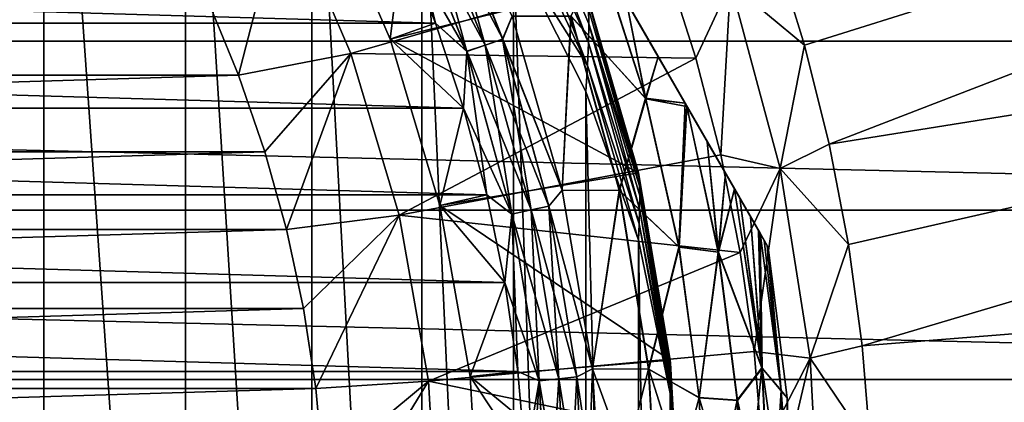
# Model space of a CAD drawing. Header units: metres. Extents: x -109 to 109, y -315 to 32.
# Tile 379 of 384: x 85.64 to 94.37, y 1.31 to 4.69. Entities that reach past the tile are written whole.
import ezdxf

# ---------------------------------------------------------------- set-up
doc = ezdxf.new("R2010")
doc.units = ezdxf.units.M
doc.layers.add('solid_K244242000C74_AAA', color=7, linetype='CONTINUOUS')

msp = doc.modelspace()

# ---------------------------------------------------------------- linework, layer by layer
at = {"layer": 'solid_K244242000C74_AAA'}
for points in [[(92.274261, 2.678175, -44), (86.706497, 12.321825, -44), (86.706497, 12.321825, -34)], [(92.265106, 2.694041, -44.252388), (86.706497, 12.321825, -44), (92.274261, 2.678175, -44)], [(86.71566, 12.30596, -44.252384), (86.706497, 12.321825, -44), (92.265106, 2.694041, -44.252388)], [(92.274261, 2.678175, -34), (92.274261, 2.678175, -44), (86.706497, 12.321825, -34)], [(92.274261, 2.678175, -34), (86.706497, 12.321825, -34), (86.71566, 12.30596, -33.747616)], [(86.71566, 12.30596, -44.252384), (92.265106, 2.694041, -44.252388), (92.237228, 2.742327, -44.505867)], [(86.71566, 12.30596, -44.252384), (92.237228, 2.742327, -44.505867), (86.743538, 12.257673, -44.505867)], [(92.265106, 2.69404, -33.747616), (86.71566, 12.30596, -33.747616), (86.743538, 12.257673, -33.494133)], [(92.265106, 2.69404, -33.747616), (92.274261, 2.678175, -34), (86.71566, 12.30596, -33.747616)], [(86.743538, 12.257673, -44.505867), (92.237228, 2.742327, -44.505867), (92.202515, 2.802445, -44.701088)], [(86.743538, 12.257673, -44.505867), (92.202515, 2.802445, -44.701088), (86.778244, 12.197556, -44.701088)], [(92.237228, 2.742327, -33.494133), (86.743538, 12.257673, -33.494133), (86.778831, 12.196542, -33.296097)], [(92.265106, 2.69404, -33.747616), (86.743538, 12.257673, -33.494133), (92.237228, 2.742327, -33.494133)], [(86.778244, 12.197556, -44.701088), (92.202515, 2.802445, -44.701088), (92.189079, 2.825723, -44.762829)], [(86.791687, 12.174277, -44.762829), (86.778244, 12.197556, -44.701088), (92.189079, 2.825723, -44.762829)], [(92.201927, 2.803458, -33.296097), (86.778831, 12.196542, -33.296097), (86.791687, 12.174277, -33.237171)], [(92.237228, 2.742327, -33.494133), (86.778831, 12.196542, -33.296097), (92.201927, 2.803458, -33.296097)], [(86.791687, 12.174277, -44.762829), (92.189079, 2.825723, -44.762829), (92.118378, 2.948179, -45.023479)], [(86.862389, 12.051822, -45.023479), (86.791687, 12.174277, -44.762829), (92.118378, 2.948179, -45.023479)], [(92.189079, 2.825723, -33.237171), (86.791687, 12.174277, -33.237171), (86.862389, 12.05182, -32.976517)], [(92.189079, 2.825723, -33.237171), (92.201927, 2.803458, -33.296097), (86.791687, 12.174277, -33.237171)], [(86.862389, 12.051822, -45.023479), (92.118378, 2.948179, -45.023479), (92.021698, 3.115632, -45.288059)], [(86.862389, 12.051822, -45.023479), (92.021698, 3.115632, -45.288059), (86.959068, 11.884368, -45.288059)], [(92.118378, 2.94818, -32.976517), (86.862389, 12.05182, -32.976517), (86.959068, 11.884366, -32.711937)], [(92.118378, 2.94818, -32.976517), (92.189079, 2.825723, -33.237171), (86.862389, 12.05182, -32.976517)], [(86.959068, 11.884368, -45.288059), (92.021698, 3.115632, -45.288059), (91.976044, 3.194702, -45.391922)], [(86.959068, 11.884368, -45.288059), (91.976044, 3.194702, -45.391922), (87.004715, 11.805298, -45.391922)], [(92.021698, 3.115634, -32.711937), (86.959068, 11.884366, -32.711937), (87.005974, 11.80312, -32.605377)], [(92.118378, 2.94818, -32.976517), (86.959068, 11.884366, -32.711937), (92.021698, 3.115634, -32.711937)], [(87.004715, 11.805298, -45.391922), (91.976044, 3.194702, -45.391922), (91.895012, 3.335053, -45.554913)], [(87.085747, 11.664948, -45.554913), (87.004715, 11.805298, -45.391922), (91.895012, 3.335053, -45.554913)], [(91.974785, 3.19688, -32.605377), (87.005974, 11.80312, -32.605377), (87.085747, 11.664944, -32.445084)], [(92.021698, 3.115634, -32.711937), (87.005974, 11.80312, -32.605377), (91.974785, 3.19688, -32.605377)], [(87.085747, 11.664948, -45.554913), (91.895012, 3.335053, -45.554913), (91.734619, 3.612869, -45.819603)], [(87.246147, 11.387132, -45.819603), (87.085747, 11.664948, -45.554913), (91.734619, 3.612869, -45.819603)], [(91.895012, 3.335056, -32.445084), (87.085747, 11.664944, -32.445084), (87.246147, 11.387128, -32.180393)], [(91.895012, 3.335056, -32.445084), (91.974785, 3.19688, -32.605377), (87.085747, 11.664944, -32.445084)], [(87.246147, 11.387132, -45.819603), (91.734619, 3.612869, -45.819603), (91.554375, 3.925065, -46.056065)], [(87.246147, 11.387132, -45.819603), (91.554375, 3.925065, -46.056065), (87.426392, 11.074935, -46.056065)], [(91.734612, 3.612873, -32.180393), (87.246147, 11.387128, -32.180393), (87.428558, 11.071181, -31.941381)], [(91.734612, 3.612873, -32.180393), (91.895012, 3.335056, -32.445084), (87.246147, 11.387128, -32.180393)], [(87.426392, 11.074935, -46.056065), (91.554375, 3.925065, -46.056065), (91.537354, 3.954538, -46.075958)], [(87.443405, 11.045462, -46.075958), (87.426392, 11.074935, -46.056065), (91.537354, 3.954538, -46.075958)], [(91.5522, 3.928819, -31.941381), (87.428558, 11.071181, -31.941381), (87.443413, 11.045459, -31.924038)], [(91.734612, 3.612873, -32.180393), (87.428558, 11.071181, -31.941381), (91.5522, 3.928819, -31.941381)], [(87.443405, 11.045462, -46.075958), (91.537354, 3.954538, -46.075958), (91.300133, 4.365416, -46.317333)], [(87.680626, 10.634583, -46.317333), (87.443405, 11.045462, -46.075958), (91.300133, 4.365416, -46.317333)], [(91.537354, 3.954541, -31.924038), (87.443413, 11.045459, -31.924038), (87.680626, 10.634582, -31.682667)], [(91.537354, 3.954541, -31.924038), (91.5522, 3.928819, -31.941381), (87.443413, 11.045459, -31.924038)], [(87.680626, 10.634583, -46.317333), (91.300133, 4.365416, -46.317333), (91.019394, 4.851673, -46.536804)], [(91.300133, 4.365417, -31.682669), (87.680626, 10.634582, -31.682667), (87.961372, 10.148326, -31.463194)], [(91.300133, 4.365417, -31.682669), (91.537354, 3.954541, -31.924038), (87.680626, 10.634582, -31.682667)], [(85.852348, -7.335718, 30.922714), (85.852707, 9.603555, 6.730431), (84.480255, 10.401645, 7.288439)], [(84.480484, -6.538363, 31.48103), (85.852348, -7.335718, 30.922714), (84.480255, 10.401645, 7.288439)], [(91.300133, 4.365417, -31.682669), (87.961372, 10.148326, -31.463194), (91.019394, 4.85167, -31.463196)], [(85.852348, -7.335718, 30.922714), (87.106598, -8.253881, 30.27981), (85.852707, 9.603555, 6.730431)], [(87.106598, -8.253881, 30.27981), (87.107803, 8.687385, 6.083086), (85.852707, 9.603555, 6.730431)], [(87.106598, -8.253881, 30.27981), (88.22747, -9.281306, 29.5604), (87.107803, 8.687385, 6.083086)], [(88.22747, -9.281306, 29.5604), (88.229416, 7.660931, 5.360122), (87.107803, 8.687385, 6.083086)], [(105.80497, 8.604639, -78.325066), (92.33078, 5.334013, -73.288864), (92.596344, 4.469115, -73.288864)], [(105.80497, 8.604639, -78.325066), (92.596344, 4.469115, -73.288864), (92.814697, 3.591108, -73.288864)], [(106.490204, 5.780039, -78.325066), (105.80497, 8.604639, -78.325066), (92.814697, 3.591108, -73.288864)], [(88.22747, -9.281306, 29.5604), (89.200867, -10.405073, 28.773529), (88.229416, 7.660931, 5.360122)], [(89.200867, -10.405073, 28.773529), (89.202988, 6.535293, 4.574272), (88.229416, 7.660931, 5.360122)], [(89.200867, -10.405073, 28.773529), (90.014534, -11.61105, 27.929096), (89.202988, 6.535293, 4.574272)], [(90.014534, -11.61105, 27.929096), (90.016083, 5.327985, 3.732027), (89.202988, 6.535293, 4.574272)], [(90.054054, 6.12956, 1.931255), (90.049416, 5.906961, 2.55476), (90.680191, 4.489806, 1.9416)], [(90.683113, 4.65799, 1.467604), (90.054054, 6.12956, 1.931255), (90.680191, 4.489806, 1.9416)], [(90.680168, 4.791955, 0.982827), (90.054054, 6.12956, 1.931255), (90.683113, 4.65799, 1.467604)], [(107.827133, 4.504362, -83.82), (45.172867, 4.504362, -83.82), (45.422661, 5.98969, -83.82)], [(107.827133, 4.504362, -83.82), (45.422661, 5.98969, -83.82), (107.577339, 5.98969, -83.82)], [(89.35276, 5.946321, -30.143347), (89.205269, 5.878085, -30.064522), (89.766327, 4.469945, -30.064522)], [(89.205582, 5.878226, -47.935352), (89.353043, 5.94645, -47.856464), (89.920624, 4.521934, -47.856464)], [(89.920326, 4.521835, -30.143347), (89.35276, 5.946321, -30.143347), (89.766327, 4.469945, -30.064522)], [(90.004318, 4.725365, -30.25), (89.35276, 5.946321, -30.143347), (89.920326, 4.521835, -30.143347)], [(89.920624, 4.521934, -47.856464), (89.353043, 5.94645, -47.856464), (90.004318, 4.725365, -47.75)], [(88.314293, 5.933298, -30), (88.314301, 5.933306, -27.5), (88.923157, 4.521619, -27.5)], [(88.923141, 4.521831, -30), (88.314293, 5.933298, -30), (88.923157, 4.521619, -27.5)], [(89.031158, 5.401473, -30), (88.314293, 5.933298, -30), (88.923141, 4.521831, -30)], [(88.923157, 4.521619, -27.5), (88.314301, 5.933306, -27.5), (90.658249, 4.954097, -27.5)], [(89.205269, 5.878085, -30.064522), (89.047318, 5.805008, -30.016214), (89.601395, 4.414375, -30.016214)], [(89.047638, 5.805157, -47.983723), (89.205582, 5.878226, -47.935352), (89.766647, 4.470053, -47.935352)], [(89.766327, 4.469945, -30.064522), (89.205269, 5.878085, -30.064522), (89.601395, 4.414375, -30.016214)], [(89.766647, 4.470053, -47.935352), (89.205582, 5.878226, -47.935352), (89.920624, 4.521934, -47.856464)], [(90.049416, 5.906961, 2.55476), (90.036041, 5.639003, 3.158021), (90.671738, 4.288678, 2.401381)], [(90.680191, 4.489806, 1.9416), (90.049416, 5.906961, 2.55476), (90.671738, 4.288678, 2.401381)], [(87.98307, 5.767282, -49.5), (87.306023, 4.863299, -48.5), (87.579933, 4.202088, -48.5)], [(87.98307, 5.767282, -49.5), (87.579933, 4.202088, -48.5), (88.575104, 4.394806, -49.5)], [(87.98307, 5.767282, -49.5), (88.575104, 4.394806, -49.5), (87.983109, 5.767195, -73.120003)], [(87.983109, 5.767195, -73.120003), (88.574982, 4.395081, -73.120003), (91.36525, 5.197165, -73.120003)], [(88.575104, 4.394806, -49.5), (88.574982, 4.395081, -73.120003), (87.983109, 5.767195, -73.120003)], [(89.601738, 4.414488, -47.983723), (89.031158, 5.401473, -48), (89.047638, 5.805157, -47.983723)], [(89.047318, 5.805008, -30.016214), (89.031158, 5.401473, -30), (89.323997, 4.663847, -30)], [(89.601395, 4.414375, -30.016214), (89.047318, 5.805008, -30.016214), (89.323997, 4.663847, -30)], [(89.601738, 4.414488, -47.983723), (89.047638, 5.805157, -47.983723), (89.766647, 4.470053, -47.935352)], [(106.490204, 5.780039, -78.325066), (92.814697, 3.591108, -73.288864), (92.985191, 2.702571, -73.288864)], [(106.490204, 5.780039, -78.325066), (92.985191, 2.702571, -73.288864), (93.107323, 1.806115, -73.288864)], [(106.903831, 2.903125, -78.325066), (106.490204, 5.780039, -78.325066), (93.107323, 1.806115, -73.288864)], [(90.671738, 4.288678, 2.401381), (90.036041, 5.639003, 3.158021), (90.016083, 5.327985, 3.732027)], [(63.676003, 4.663847, -48), (63.968842, 5.401473, -48), (89.323997, 4.663847, -48)], [(63.968842, 5.401473, -48), (89.031158, 5.401473, -48), (89.323997, 4.663847, -48)], [(89.323997, 4.663847, -30), (89.031158, 5.401473, -30), (88.923141, 4.521831, -30)], [(89.601738, 4.414488, -47.983723), (89.323997, 4.663847, -48), (89.031158, 5.401473, -48)], [(90.014534, -11.61105, 27.929096), (90.658249, -12.884069, 27.037718), (90.016083, 5.327985, 3.732027)], [(90.658249, -12.884069, 27.037718), (90.659073, 4.058663, 2.836875), (90.016083, 5.327985, 3.732027)], [(90.671738, 4.288678, 2.401381), (90.016083, 5.327985, 3.732027), (90.659073, 4.058663, 2.836875)], [(91.93927, 5.016522, -73.162537), (92.596344, 4.469115, -73.288864), (92.33078, 5.334013, -73.288864)], [(90.525879, 4.72587, -30.751143), (91.18615, 3.998729, -31.31955), (90.776138, 5.273004, -31.316414)], [(90.780441, 5.265555, -46.68132), (91.189217, 3.993218, -46.678066), (90.527618, 4.726456, -47.246708)], [(91.019394, 4.85167, -31.463196), (90.776138, 5.273004, -31.316414), (91.18615, 3.998729, -31.31955)], [(91.019394, 4.851673, -46.536804), (91.189217, 3.993218, -46.678066), (90.780441, 5.265555, -46.68132)], [(88.574982, 4.395081, -73.120003), (91.633461, 4.354875, -73.120003), (91.36525, 5.197165, -73.120003)], [(91.93927, 5.016522, -73.162537), (91.36525, 5.197165, -73.120003), (91.633461, 4.354875, -73.120003)], [(91.93927, 5.016522, -73.162537), (91.633461, 4.354875, -73.120003), (91.853958, 3.498719, -73.120003)], [(92.379059, 3.375198, -73.162537), (91.93927, 5.016522, -73.162537), (91.853958, 3.498719, -73.120003)], [(92.379059, 3.375198, -73.162537), (92.596344, 4.469115, -73.288864), (91.93927, 5.016522, -73.162537)], [(88.923157, 4.521619, -27.5), (90.658249, 4.954097, -27.5), (91.123947, 3.337607, -27.5)], [(90.659073, 4.951829, 0.004122), (91.123947, 3.337607, -27.5), (90.658249, 4.954097, -27.5)], [(90.659073, 4.951829, 0.004122), (91.124214, 3.336509, 0.01356), (91.123947, 3.337607, -27.5)], [(91.129768, 3.292328, 0.331312), (91.124214, 3.336509, 0.01356), (90.659073, 4.951829, 0.004122)], [(91.129768, 3.292328, 0.331312), (90.659073, 4.951829, 0.004122), (90.671692, 4.890779, 0.490812)], [(90.671692, 4.890779, 0.490812), (90.680168, 4.791955, 0.982827), (91.133957, 3.224442, 0.661968)], [(91.129768, 3.292328, 0.331312), (90.671692, 4.890779, 0.490812), (91.133957, 3.224442, 0.661968)], [(87.306023, 4.863299, -48.5), (65.693977, 4.863299, -48.5), (65.420067, 4.202088, -48.5)], [(87.579933, 4.202088, -48.5), (87.306023, 4.863299, -48.5), (65.420067, 4.202088, -48.5)], [(91.019394, 4.851673, -46.536804), (91.300133, 4.365416, -46.317333), (91.189217, 3.993218, -46.678066)], [(91.300133, 4.365417, -31.682669), (91.019394, 4.85167, -31.463196), (91.18615, 3.998729, -31.31955)], [(90.448479, 3.183649, -30.25), (90.004318, 4.725365, -30.25), (89.920326, 4.521835, -30.143347)], [(89.920624, 4.521934, -47.856464), (90.004318, 4.725365, -47.75), (90.448479, 3.183649, -47.75)], [(90.448479, 3.183649, -47.75), (90.004318, 4.725365, -47.75), (90.527618, 4.726456, -47.246708)], [(90.525879, 4.72587, -30.751143), (90.004318, 4.725365, -30.25), (90.448479, 3.183649, -30.25)], [(90.448479, 3.183649, -47.75), (90.527618, 4.726456, -47.246708), (90.956413, 3.182096, -47.246708)], [(90.525879, 4.72587, -30.751143), (90.448479, 3.183649, -30.25), (90.95462, 3.181702, -30.751143)], [(90.525879, 4.72587, -30.751143), (90.95462, 3.181702, -30.751143), (91.18615, 3.998729, -31.31955)], [(91.189217, 3.993218, -46.678066), (90.956413, 3.182096, -47.246708), (90.527618, 4.726456, -47.246708)], [(91.133957, 3.224442, 0.661968), (90.680168, 4.791955, 0.982827), (90.683113, 4.65799, 1.467604)], [(63.426441, 3.910057, -48), (63.676003, 4.663847, -48), (89.573555, 3.910057, -48)], [(63.676003, 4.663847, -48), (89.323997, 4.663847, -48), (89.573555, 3.910057, -48)], [(89.573555, 3.910057, -30), (89.323997, 4.663847, -30), (88.923141, 4.521831, -30)], [(89.601738, 4.414488, -47.983723), (89.573555, 3.910057, -48), (89.323997, 4.663847, -48)], [(89.601395, 4.414375, -30.016214), (89.323997, 4.663847, -30), (89.573555, 3.910057, -30)], [(90.683113, 4.65799, 1.467604), (90.680191, 4.489806, 1.9416), (91.133965, 3.021491, 1.305955)], [(91.135406, 3.133969, 0.987429), (90.683113, 4.65799, 1.467604), (91.133965, 3.021491, 1.305955)], [(91.133957, 3.224442, 0.661968), (90.683113, 4.65799, 1.467604), (91.135406, 3.133969, 0.987429)], [(108.005989, 3.008363, -83.82), (44.994007, 3.008363, -83.82), (45.172867, 4.504362, -83.82)], [(108.005989, 3.008363, -83.82), (45.172867, 4.504362, -83.82), (107.827133, 4.504362, -83.82)], [(88.923141, 4.521831, -30), (88.923157, 4.521619, -27.5), (89.364128, 3.048896, -27.5)], [(89.364113, 3.048867, -30), (88.923141, 4.521831, -30), (89.364128, 3.048896, -27.5)], [(89.573555, 3.910057, -30), (88.923141, 4.521831, -30), (89.364113, 3.048867, -30)], [(89.364128, 3.048896, -27.5), (88.923157, 4.521619, -27.5), (91.123947, 3.337607, -27.5)], [(89.766327, 4.469945, -30.064522), (89.601395, 4.414375, -30.016214), (90.001877, 2.971987, -30.016214)], [(89.601738, 4.414488, -47.983723), (89.766647, 4.470053, -47.935352), (90.172173, 3.009473, -47.935352)], [(89.920326, 4.521835, -30.143347), (89.766327, 4.469945, -30.064522), (90.171844, 3.0094, -30.064522)], [(90.171844, 3.0094, -30.064522), (89.766327, 4.469945, -30.064522), (90.001877, 2.971987, -30.016214)], [(89.766647, 4.470053, -47.935352), (89.920624, 4.521934, -47.856464), (90.330856, 3.044402, -47.856464)], [(90.172173, 3.009473, -47.935352), (89.766647, 4.470053, -47.935352), (90.330856, 3.044402, -47.856464)], [(90.330551, 3.044335, -30.143347), (89.920326, 4.521835, -30.143347), (90.171844, 3.0094, -30.064522)], [(90.448479, 3.183649, -30.25), (89.920326, 4.521835, -30.143347), (90.330551, 3.044335, -30.143347)], [(90.330856, 3.044402, -47.856464), (89.920624, 4.521934, -47.856464), (90.448479, 3.183649, -47.75)], [(90.680191, 4.489806, 1.9416), (90.671738, 4.288678, 2.401381), (91.129791, 2.887527, 1.615789)], [(91.133965, 3.021491, 1.305955), (90.680191, 4.489806, 1.9416), (91.129791, 2.887527, 1.615789)], [(92.379059, 3.375198, -73.162537), (92.814697, 3.591108, -73.288864), (92.596344, 4.469115, -73.288864)], [(88.575104, 4.394806, -49.5), (87.579933, 4.202088, -48.5), (87.813469, 3.525303, -48.5)], [(88.575104, 4.394806, -49.5), (87.813469, 3.525303, -48.5), (88.005623, 2.835923, -48.5)], [(88.575104, 4.394806, -49.5), (88.005623, 2.835923, -48.5), (89.003632, 2.963389, -49.5)], [(88.574982, 4.395081, -73.120003), (89.003616, 2.963359, -73.120003), (91.633461, 4.354875, -73.120003)], [(89.003632, 2.963389, -49.5), (89.003616, 2.963359, -73.120003), (88.574982, 4.395081, -73.120003)], [(88.575104, 4.394806, -49.5), (89.003632, 2.963389, -49.5), (88.574982, 4.395081, -73.120003)], [(90.00222, 2.972064, -47.983723), (89.573555, 3.910057, -48), (89.601738, 4.414488, -47.983723)], [(89.601395, 4.414375, -30.016214), (89.573555, 3.910057, -30), (89.778786, 3.143144, -30)], [(90.001877, 2.971987, -30.016214), (89.601395, 4.414375, -30.016214), (89.778786, 3.143144, -30)], [(90.00222, 2.972064, -47.983723), (89.601738, 4.414488, -47.983723), (90.172173, 3.009473, -47.935352)], [(91.300133, 4.365417, -31.682669), (91.18615, 3.998729, -31.31955), (91.537354, 3.954541, -31.924038)], [(91.300133, 4.365416, -46.317333), (91.537354, 3.954538, -46.075958), (91.189217, 3.993218, -46.678066)], [(89.003616, 2.963359, -73.120003), (91.853958, 3.498719, -73.120003), (91.633461, 4.354875, -73.120003)], [(90.671738, 4.288678, 2.401381), (90.659073, 4.058663, 2.836875), (91.124214, 2.740883, 1.902633)], [(91.129791, 2.887527, 1.615789), (90.671738, 4.288678, 2.401381), (91.124214, 2.740883, 1.902633)], [(87.579933, 4.202088, -48.5), (65.420067, 4.202088, -48.5), (65.186531, 3.525303, -48.5)], [(87.813469, 3.525303, -48.5), (87.579933, 4.202088, -48.5), (65.186531, 3.525303, -48.5)], [(90.658249, -12.884069, 27.037718), (91.123917, -14.208123, 26.110605), (90.659073, 4.058663, 2.836875)], [(91.123917, -14.208123, 26.110605), (91.124214, 2.740883, 1.902633), (90.659073, 4.058663, 2.836875)], [(90.95462, 3.181702, -30.751143), (91.482399, 2.68338, -31.31955), (91.18615, 3.998729, -31.31955)], [(91.189217, 3.993218, -46.678066), (91.484612, 2.679628, -46.678066), (90.956413, 3.182096, -47.246708)], [(91.537354, 3.954541, -31.924038), (91.18615, 3.998729, -31.31955), (91.482399, 2.68338, -31.31955)], [(91.554375, 3.925065, -46.056065), (91.484612, 2.679628, -46.678066), (91.189217, 3.993218, -46.678066)], [(91.537354, 3.954538, -46.075958), (91.554375, 3.925065, -46.056065), (91.189217, 3.993218, -46.678066)], [(91.537354, 3.954541, -31.924038), (91.482399, 2.68338, -31.31955), (91.5522, 3.928819, -31.941381)], [(91.5522, 3.928819, -31.941381), (91.482399, 2.68338, -31.31955), (91.831512, 2.636807, -31.941523)], [(91.734612, 3.612873, -32.180393), (91.5522, 3.928819, -31.941381), (91.831512, 2.636807, -31.941523)], [(63.22121, 3.143144, -48), (63.426441, 3.910057, -48), (89.778786, 3.143144, -48)], [(63.426441, 3.910057, -48), (89.573555, 3.910057, -48), (89.778786, 3.143144, -48)], [(89.778786, 3.143144, -30), (89.573555, 3.910057, -30), (89.364113, 3.048867, -30)], [(90.00222, 2.972064, -47.983723), (89.778786, 3.143144, -48), (89.573555, 3.910057, -48)], [(91.833092, 2.63448, -46.055901), (91.484612, 2.679628, -46.678066), (91.554375, 3.925065, -46.056065)], [(91.833092, 2.63448, -46.055901), (91.554375, 3.925065, -46.056065), (91.734619, 3.612869, -45.819603)], [(91.734612, 3.612873, -32.180393), (91.831512, 2.636807, -31.941523), (91.895012, 3.335056, -32.445084)], [(91.833092, 2.63448, -46.055901), (91.734619, 3.612869, -45.819603), (91.895012, 3.335053, -45.554913)], [(92.379059, 3.375198, -73.162537), (92.985191, 2.702571, -73.288864), (92.814697, 3.591108, -73.288864)], [(87.813469, 3.525303, -48.5), (65.186531, 3.525303, -48.5), (64.994377, 2.835923, -48.5)], [(88.005623, 2.835923, -48.5), (87.813469, 3.525303, -48.5), (64.994377, 2.835923, -48.5)], [(89.003616, 2.963359, -73.120003), (92.026131, 2.631699, -73.120003), (91.853958, 3.498719, -73.120003)], [(92.379059, 3.375198, -73.162537), (91.853958, 3.498719, -73.120003), (92.026131, 2.631699, -73.120003)], [(89.364128, 3.048896, -27.5), (91.123947, 3.337607, -27.5), (91.405701, 1.679261, -27.5)], [(91.124214, 3.336509, 0.01356), (91.405701, 1.679261, -27.5), (91.123947, 3.337607, -27.5)], [(91.124214, 3.336509, 0.01356), (91.405716, 1.679164, 0.015144), (91.405701, 1.679261, -27.5)], [(91.129768, 3.292328, 0.331312), (91.405716, 1.679164, 0.015144), (91.124214, 3.336509, 0.01356)], [(91.831512, 2.636807, -31.941523), (91.974785, 3.19688, -32.605377), (91.895012, 3.335056, -32.445084)], [(91.833092, 2.63448, -46.055901), (91.895012, 3.335053, -45.554913), (91.976044, 3.194702, -45.391922)], [(92.379059, 3.375198, -73.162537), (92.026131, 2.631699, -73.120003), (92.149261, 1.75662, -73.120003)], [(92.644875, 1.696895, -73.162537), (92.379059, 3.375198, -73.162537), (92.149261, 1.75662, -73.120003)], [(92.644875, 1.696895, -73.162537), (92.985191, 2.702571, -73.288864), (92.379059, 3.375198, -73.162537)], [(91.406921, 1.655448, 0.167386), (91.405716, 1.679164, 0.015144), (91.129768, 3.292328, 0.331312)], [(91.129768, 3.292328, 0.331312), (91.133957, 3.224442, 0.661968), (91.408066, 1.620868, 0.333325)], [(91.406921, 1.655448, 0.167386), (91.129768, 3.292328, 0.331312), (91.408066, 1.620868, 0.333325)], [(63.060848, 2.36551, -48), (63.22121, 3.143144, -48), (89.939148, 2.36551, -48)], [(63.22121, 3.143144, -48), (89.778786, 3.143144, -48), (89.939148, 2.36551, -48)], [(89.939148, 2.36551, -30), (89.778786, 3.143144, -30), (89.364113, 3.048867, -30)], [(90.00222, 2.972064, -47.983723), (89.939148, 2.36551, -48), (89.778786, 3.143144, -48)], [(90.001877, 2.971987, -30.016214), (89.778786, 3.143144, -30), (89.939148, 2.36551, -30)], [(90.717232, 1.601897, -30.25), (90.448479, 3.183649, -30.25), (90.330551, 3.044335, -30.143347)], [(90.330856, 3.044402, -47.856464), (90.448479, 3.183649, -47.75), (90.717232, 1.601897, -47.75)], [(90.717232, 1.601897, -47.75), (90.448479, 3.183649, -47.75), (90.956413, 3.182096, -47.246708)], [(90.95462, 3.181702, -30.751143), (90.448479, 3.183649, -30.25), (90.717232, 1.601897, -30.25)], [(90.717232, 1.601897, -47.75), (90.956413, 3.182096, -47.246708), (91.215714, 1.60043, -47.246708)], [(90.95462, 3.181702, -30.751143), (90.717232, 1.601897, -30.25), (91.213882, 1.600232, -30.751143)], [(90.95462, 3.181702, -30.751143), (91.213882, 1.600232, -30.751143), (91.482399, 2.68338, -31.31955)], [(91.484612, 2.679628, -46.678066), (91.215714, 1.60043, -47.246708), (90.956413, 3.182096, -47.246708)], [(91.408066, 1.620868, 0.333325), (91.133957, 3.224442, 0.661968), (91.135406, 3.133969, 0.987429)], [(91.831512, 2.636807, -31.941523), (92.21907, 1.610451, -32.604633), (91.974785, 3.19688, -32.605377)], [(91.833092, 2.63448, -46.055901), (91.976044, 3.194702, -45.391922), (92.219978, 1.609315, -45.392651)], [(92.021698, 3.115634, -32.711937), (91.974785, 3.19688, -32.605377), (92.21907, 1.610451, -32.604633)], [(92.219978, 1.609315, -45.392651), (91.976044, 3.194702, -45.391922), (92.021698, 3.115632, -45.288059)], [(91.135406, 3.133969, 0.987429), (91.133965, 3.021491, 1.305955), (91.408073, 1.519171, 0.656017)], [(91.40847, 1.575355, 0.496353), (91.135406, 3.133969, 0.987429), (91.408073, 1.519171, 0.656017)], [(91.408066, 1.620868, 0.333325), (91.135406, 3.133969, 0.987429), (91.40847, 1.575355, 0.496353)], [(92.118378, 2.94818, -32.976517), (92.021698, 3.115634, -32.711937), (92.21907, 1.610451, -32.604633)], [(92.219978, 1.609315, -45.392651), (92.021698, 3.115632, -45.288059), (92.118378, 2.948179, -45.023479)], [(108.113403, 1.50672, -83.82), (44.886593, 1.50672, -83.82), (44.994007, 3.008363, -83.82)], [(108.113403, 1.50672, -83.82), (44.994007, 3.008363, -83.82), (108.005989, 3.008363, -83.82)], [(89.364113, 3.048867, -30), (89.364128, 3.048896, -27.5), (89.631126, 1.534514, -27.5)], [(89.631111, 1.534645, -30), (89.364113, 3.048867, -30), (89.631126, 1.534514, -27.5)], [(89.939148, 2.36551, -30), (89.364113, 3.048867, -30), (89.631111, 1.534645, -30)], [(89.631126, 1.534514, -27.5), (89.364128, 3.048896, -27.5), (91.405701, 1.679261, -27.5)], [(90.244408, 1.494794, -47.983723), (89.939148, 2.36551, -48), (90.00222, 2.972064, -47.983723)], [(90.001877, 2.971987, -30.016214), (89.939148, 2.36551, -30), (90.053978, 1.579578, -30)], [(90.171844, 3.0094, -30.064522), (90.001877, 2.971987, -30.016214), (90.244057, 1.494756, -30.016214)], [(90.244057, 1.494756, -30.016214), (90.001877, 2.971987, -30.016214), (90.053978, 1.579578, -30)], [(90.00222, 2.972064, -47.983723), (90.172173, 3.009473, -47.935352), (90.417412, 1.513609, -47.935352)], [(90.244408, 1.494794, -47.983723), (90.00222, 2.972064, -47.983723), (90.417412, 1.513609, -47.935352)], [(90.330551, 3.044335, -30.143347), (90.171844, 3.0094, -30.064522), (90.417068, 1.513573, -30.064522)], [(90.417068, 1.513573, -30.064522), (90.171844, 3.0094, -30.064522), (90.244057, 1.494756, -30.016214)], [(90.172173, 3.009473, -47.935352), (90.330856, 3.044402, -47.856464), (90.578934, 1.531177, -47.856464)], [(90.417412, 1.513609, -47.935352), (90.172173, 3.009473, -47.935352), (90.578934, 1.531177, -47.856464)], [(90.578629, 1.531143, -30.143347), (90.330551, 3.044335, -30.143347), (90.417068, 1.513573, -30.064522)], [(90.717232, 1.601897, -30.25), (90.330551, 3.044335, -30.143347), (90.578629, 1.531143, -30.143347)], [(90.578934, 1.531177, -47.856464), (90.330856, 3.044402, -47.856464), (90.717232, 1.601897, -47.75)], [(91.133965, 3.021491, 1.305955), (91.129791, 2.887527, 1.615789), (91.406929, 1.45236, 0.811797)], [(91.408073, 1.519171, 0.656017), (91.133965, 3.021491, 1.305955), (91.406929, 1.45236, 0.811797)], [(89.003632, 2.963389, -49.5), (88.005623, 2.835923, -48.5), (88.155891, 2.136055, -48.5)], [(89.003632, 2.963389, -49.5), (88.155891, 2.136055, -48.5), (88.263611, 1.428201, -48.5)], [(89.003632, 2.963389, -49.5), (88.263611, 1.428201, -48.5), (89.263107, 1.49181, -49.5)], [(89.003632, 2.963389, -49.5), (89.263107, 1.49181, -49.5), (89.003616, 2.963359, -73.120003)], [(89.003616, 2.963359, -73.120003), (89.263123, 1.491616, -73.120003), (92.026131, 2.631699, -73.120003)], [(89.263107, 1.49181, -49.5), (89.263123, 1.491616, -73.120003), (89.003616, 2.963359, -73.120003)], [(91.129791, 2.887527, 1.615789), (91.124214, 2.740883, 1.902633), (91.405716, 1.384174, 0.950722)], [(91.406929, 1.45236, 0.811797), (91.129791, 2.887527, 1.615789), (91.405716, 1.384174, 0.950722)], [(92.118378, 2.94818, -32.976517), (92.21907, 1.610451, -32.604633), (92.189079, 2.825723, -33.237171)], [(92.219978, 1.609315, -45.392651), (92.118378, 2.948179, -45.023479), (92.189079, 2.825723, -44.762829)], [(106.903831, 2.903125, -78.325066), (93.107323, 1.806115, -73.288864), (93.180748, 0.904376, -73.288864)], [(106.903831, 2.903125, -78.325066), (93.180748, 0.904376, -73.288864), (93.205246, 0, -73.288864)], [(106.903831, 2.903125, -78.325066), (93.205246, 0, -73.288864), (107.042114, 0, -78.325066)], [(88.005623, 2.835923, -48.5), (64.994377, 2.835923, -48.5), (64.844109, 2.136055, -48.5)], [(88.155891, 2.136055, -48.5), (88.005623, 2.835923, -48.5), (64.844109, 2.136055, -48.5)], [(92.219978, 1.609315, -45.392651), (92.189079, 2.825723, -44.762829), (92.202515, 2.802445, -44.701088)], [(92.21907, 1.610451, -32.604633), (92.201927, 2.803458, -33.296097), (92.189079, 2.825723, -33.237171)], [(92.237228, 2.742327, -33.494133), (92.201927, 2.803458, -33.296097), (92.387787, 1.408973, -33.295631)], [(92.21907, 1.610451, -32.604633), (92.387787, 1.408973, -33.295631), (92.201927, 2.803458, -33.296097)], [(92.388222, 1.408516, -44.701569), (92.202515, 2.802445, -44.701088), (92.237228, 2.742327, -44.505867)], [(92.219978, 1.609315, -45.392651), (92.202515, 2.802445, -44.701088), (92.388222, 1.408516, -44.701569)], [(91.123917, -14.208123, 26.110605), (91.405685, -15.566562, 25.159416), (91.124214, 2.740883, 1.902633)], [(91.405685, -15.566562, 25.159416), (91.405716, 1.384174, 0.950722), (91.124214, 2.740883, 1.902633)], [(92.388222, 1.408516, -44.701569), (92.237228, 2.742327, -44.505867), (92.265106, 2.694041, -44.252388)], [(92.265106, 2.69404, -33.747616), (92.237228, 2.742327, -33.494133), (92.387787, 1.408973, -33.295631)], [(89.263123, 1.491616, -73.120003), (92.149261, 1.75662, -73.120003), (92.026131, 2.631699, -73.120003)], [(91.213882, 1.600232, -30.751143), (91.661087, 1.346975, -31.31955), (91.482399, 2.68338, -31.31955)], [(91.484612, 2.679628, -46.678066), (91.662773, 1.345075, -46.678066), (91.215714, 1.60043, -47.246708)], [(91.831512, 2.636807, -31.941523), (91.482399, 2.68338, -31.31955), (91.661087, 1.346975, -31.31955)], [(91.833092, 2.63448, -46.055901), (91.662773, 1.345075, -46.678066), (91.484612, 2.679628, -46.678066)], [(91.831512, 2.636807, -31.941523), (91.661087, 1.346975, -31.31955), (92.000229, 1.323199, -31.941523)], [(92.001503, 1.322022, -46.055901), (91.662773, 1.345075, -46.678066), (91.833092, 2.63448, -46.055901)], [(91.831512, 2.636807, -31.941523), (92.000229, 1.323199, -31.941523), (92.21907, 1.610451, -32.604633)], [(92.001503, 1.322022, -46.055901), (91.833092, 2.63448, -46.055901), (92.219978, 1.609315, -45.392651)], [(92.388222, 1.408516, -44.701569), (92.265106, 2.694041, -44.252388), (92.274261, 2.678175, -44)], [(92.265106, 2.69404, -33.747616), (92.387787, 1.408973, -33.295631), (92.274261, 2.678175, -34)], [(92.388222, 1.408516, -44.701569), (92.274261, 2.678175, -44), (92.443466, 1.343836, -44)], [(92.443466, 1.343836, -34), (92.443466, 1.343836, -44), (92.274261, 2.678175, -44)], [(92.443466, 1.343836, -34), (92.274261, 2.678175, -44), (92.274261, 2.678175, -34)], [(92.387787, 1.408973, -33.295631), (92.443466, 1.343836, -34), (92.274261, 2.678175, -34)], [(92.644875, 1.696895, -73.162537), (93.107323, 1.806115, -73.288864), (92.985191, 2.702571, -73.288864)], [(62.946026, 1.579578, -48), (63.060848, 2.36551, -48), (90.053978, 1.579578, -48)], [(63.060848, 2.36551, -48), (89.939148, 2.36551, -48), (90.053978, 1.579578, -48)], [(90.053978, 1.579578, -30), (89.939148, 2.36551, -30), (89.631111, 1.534645, -30)], [(90.244408, 1.494794, -47.983723), (90.053978, 1.579578, -48), (89.939148, 2.36551, -48)], [(88.155891, 2.136055, -48.5), (64.844109, 2.136055, -48.5), (64.736389, 1.428201, -48.5)], [(88.263611, 1.428201, -48.5), (88.155891, 2.136055, -48.5), (64.736389, 1.428201, -48.5)], [(89.263123, 1.491616, -73.120003), (92.223091, 0.879275, -73.120003), (92.149261, 1.75662, -73.120003)], [(92.644875, 1.696895, -73.162537), (92.149261, 1.75662, -73.120003), (92.223091, 0.879275, -73.120003)], [(92.644875, 1.696895, -73.162537), (93.180748, 0.904376, -73.288864), (93.107323, 1.806115, -73.288864)], [(89.631126, 1.534514, -27.5), (91.405701, 1.679261, -27.5), (91.5, 0, -27.5)], [(91.5, 0, -27.5), (91.405701, 1.679261, -27.5), (91.5, 0)], [(91.405716, 1.679164, 0.015144), (91.5, 0), (91.405701, 1.679261, -27.5)], [(91.406921, 1.655448, 0.167386), (91.5, 0), (91.405716, 1.679164, 0.015144)], [(92.644875, 1.696895, -73.162537), (92.223091, 0.879275, -73.120003), (92.247589, 0, -73.120003)], [(92.73381, 0, -73.162537), (92.644875, 1.696895, -73.162537), (92.247589, 0, -73.120003)], [(92.73381, 0, -73.162537), (93.180748, 0.904376, -73.288864), (92.644875, 1.696895, -73.162537)], [(62.877144, 0.79093, -48), (62.946026, 1.579578, -48), (90.122856, 0.79093, -48)], [(62.946026, 1.579578, -48), (90.053978, 1.579578, -48), (90.122856, 0.79093, -48)], [(90.122856, 0.79093, -30), (90.053978, 1.579578, -30), (89.631111, 1.534645, -30)], [(90.244408, 1.494794, -47.983723), (90.122856, 0.79093, -48), (90.053978, 1.579578, -48)], [(90.244057, 1.494756, -30.016214), (90.053978, 1.579578, -30), (90.122856, 0.79093, -30)], [(90.717232, 1.601897, -30.25), (90.578629, 1.531143, -30.143347), (90.661644, 0, -30.143347)], [(90.578934, 1.531177, -47.856464), (90.717232, 1.601897, -47.75), (90.80719, 0, -47.75)], [(90.717232, 1.601897, -30.25), (90.661644, 0, -30.143347), (90.80719, 0, -30.25)], [(90.717232, 1.601897, -47.75), (91.302483, 0, -47.246708), (90.80719, 0, -47.75)], [(90.717232, 1.601897, -47.75), (91.215714, 1.60043, -47.246708), (91.302483, 0, -47.246708)], [(91.213882, 1.600232, -30.751143), (90.717232, 1.601897, -30.25), (90.80719, 0, -30.25)], [(91.213882, 1.600232, -30.751143), (90.80719, 0, -30.25), (91.300652, 0, -30.751143)], [(91.213882, 1.600232, -30.751143), (91.300652, 0, -30.751143), (91.661087, 1.346975, -31.31955)], [(91.215714, 1.60043, -47.246708), (91.722321, 0, -46.678066), (91.302483, 0, -47.246708)], [(91.662773, 1.345075, -46.678066), (91.722321, 0, -46.678066), (91.215714, 1.60043, -47.246708)], [(91.406921, 1.655448, 0.167386), (91.408066, 1.620868, 0.333325), (91.5, 0)], [(91.408066, 1.620868, 0.333325), (91.40847, 1.575355, 0.496353), (91.5, 0)], [(91.40847, 1.575355, 0.496353), (91.408073, 1.519171, 0.656017), (91.5, 0)], [(92.000229, 1.323199, -31.941523), (92.05661, 0, -31.941523), (92.21907, 1.610451, -32.604633)], [(92.001503, 1.322022, -46.055901), (92.219978, 1.609315, -45.392651), (92.302139, 0, -45.392651)], [(92.21907, 1.610451, -32.604633), (92.05661, 0, -31.941523), (92.301346, 0, -32.604633)], [(92.21907, 1.610451, -32.604633), (92.301346, 0, -32.604633), (92.387787, 1.408973, -33.295631)], [(92.219978, 1.609315, -45.392651), (92.450539, 0, -44.701569), (92.302139, 0, -45.392651)], [(92.219978, 1.609315, -45.392651), (92.388222, 1.408516, -44.701569), (92.450539, 0, -44.701569)], [(44.886593, 1.50672, -83.82), (108.149307, 0, -83.82), (44.850693, 0, -83.82)], [(108.113403, 1.50672, -83.82), (108.149307, 0, -83.82), (44.886593, 1.50672, -83.82)], [(89.263107, 1.49181, -49.5), (88.263611, 1.428201, -48.5), (88.328331, 0.716052, -48.5)], [(89.263107, 1.49181, -49.5), (88.328331, 0.716052, -48.5), (88.349998, 0, -48.5)], [(89.263107, 1.49181, -49.5), (88.349998, 0, -48.5), (89.349998, 0, -49.5)], [(89.263107, 1.49181, -49.5), (89.349998, 0, -49.5), (89.263123, 1.491616, -73.120003)], [(89.263123, 1.491616, -73.120003), (89.349998, 0, -73.120003), (92.223091, 0.879275, -73.120003)], [(89.349998, 0, -49.5), (89.349998, 0, -73.120003), (89.263123, 1.491616, -73.120003)], [(89.631111, 1.534645, -30), (89.631126, 1.534514, -27.5), (89.720497, 0, -27.5)], [(89.631111, 1.534645, -30), (89.720497, 0, -27.5), (89.720497, 0, -30)], [(90.122856, 0.79093, -30), (89.631111, 1.534645, -30), (89.720497, 0, -30)], [(89.720497, 0, -27.5), (89.631126, 1.534514, -27.5), (91.5, 0, -27.5)], [(90.244408, 1.494794, -47.983723), (90.325455, 0, -47.983723), (90.122856, 0.79093, -48)], [(90.244057, 1.494756, -30.016214), (90.122856, 0.79093, -30), (90.145752, 0, -30)], [(90.244057, 1.494756, -30.016214), (90.145752, 0, -30), (90.325096, 0, -30.016214)], [(90.417068, 1.513573, -30.064522), (90.244057, 1.494756, -30.016214), (90.325096, 0, -30.016214)], [(90.244408, 1.494794, -47.983723), (90.417412, 1.513609, -47.935352), (90.499474, 0, -47.935352)], [(90.244408, 1.494794, -47.983723), (90.499474, 0, -47.935352), (90.325455, 0, -47.983723)], [(90.417068, 1.513573, -30.064522), (90.325096, 0, -30.016214), (90.499138, 0, -30.064522)], [(90.578629, 1.531143, -30.143347), (90.417068, 1.513573, -30.064522), (90.499138, 0, -30.064522)], [(90.417412, 1.513609, -47.935352), (90.578934, 1.531177, -47.856464), (90.661957, 0, -47.856464)], [(90.417412, 1.513609, -47.935352), (90.661957, 0, -47.856464), (90.499474, 0, -47.935352)], [(90.578629, 1.531143, -30.143347), (90.499138, 0, -30.064522), (90.661644, 0, -30.143347)], [(90.578934, 1.531177, -47.856464), (90.80719, 0, -47.75), (90.661957, 0, -47.856464)], [(91.408073, 1.519171, 0.656017), (91.406929, 1.45236, 0.811797), (91.5, 0)], [(88.263611, 1.428201, -48.5), (64.736389, 1.428201, -48.5), (64.671669, 0.716052, -48.5)], [(88.328331, 0.716052, -48.5), (88.263611, 1.428201, -48.5), (64.671669, 0.716052, -48.5)], [(91.406929, 1.45236, 0.811797), (91.405716, 1.384174, 0.950722), (91.5, 0)], [(92.387787, 1.408973, -33.295631), (92.301346, 0, -32.604633), (92.450134, 0, -33.295631)], [(92.387787, 1.408973, -33.295631), (92.450134, 0, -33.295631), (92.443466, 1.343836, -34)], [(92.388222, 1.408516, -44.701569), (92.5, 0, -44), (92.450539, 0, -44.701569)], [(92.388222, 1.408516, -44.701569), (92.443466, 1.343836, -44), (92.5, 0, -44)], [(91.661087, 1.346975, -31.31955), (91.300652, 0, -30.751143), (91.720802, 0, -31.31955)], [(91.405685, -15.566562, 25.159416), (91.5, -16.942301, 24.196114), (91.405716, 1.384174, 0.950722)], [(91.5, -16.942301, 24.196114), (91.5, 0), (91.405716, 1.384174, 0.950722)], [(92.000229, 1.323199, -31.941523), (91.661087, 1.346975, -31.31955), (91.720802, 0, -31.31955)], [(91.662773, 1.345075, -46.678066), (92.05777, 0, -46.055901), (91.722321, 0, -46.678066)], [(92.001503, 1.322022, -46.055901), (92.05777, 0, -46.055901), (91.662773, 1.345075, -46.678066)], [(92.000229, 1.323199, -31.941523), (91.720802, 0, -31.31955), (92.05661, 0, -31.941523)], [(92.001503, 1.322022, -46.055901), (92.302139, 0, -45.392651), (92.05777, 0, -46.055901)], [(92.443466, 1.343836, -44), (92.5, 0, -34), (92.5, 0, -44)], [(92.443466, 1.343836, -34), (92.450134, 0, -33.295631), (92.5, 0, -34)], [(92.443466, 1.343836, -34), (92.5, 0, -34), (92.443466, 1.343836, -44)]]:
    msp.add_3dface(points, dxfattribs=at)

doc.saveas('drawing.dxf')
